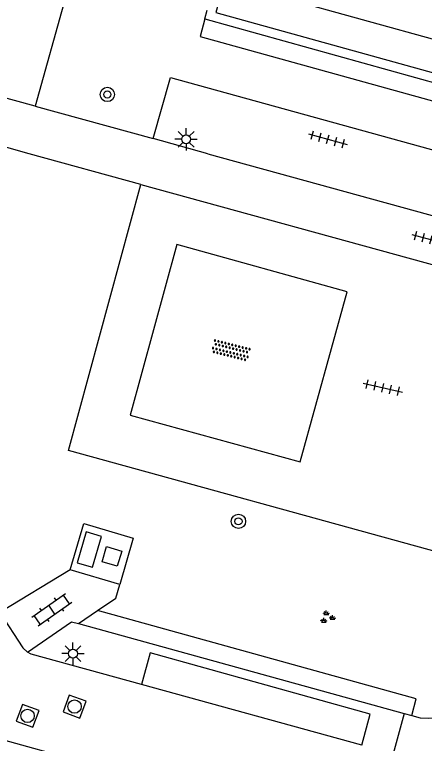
# Model space of a CAD drawing. Extents: x 136000 to 141014, y 402000 to 403500.
# Drawn here: x 138974.65 to 138997.61, y 402466.95 to 402507.8 of the extents above; entities that cross this region are included whole.
import ezdxf

# ---------------------------------------------------------------- set-up
doc = ezdxf.new("R2010")
doc.units = 0
for name, color, linetype in [('gg-knt-verharding', 7, 'Continuous'), ('gg-knt-verharding nz', 7, 'Continuous'), ('gg-kwrk-gemaal', 7, 'Continuous'), ('gg-kwrk-luik', 7, 'Continuous'), ('gt-grn-groengrens', 7, 'Continuous'), ('gt-grn-weggrens', 7, 'Continuous'), ('gt-symb-boom', 7, 'Continuous'), ('gt-symb-groenvak', 7, 'Continuous'), ('gt-symb-klinker verharding', 7, 'Continuous'), ('gt-symb-lichtmast', 7, 'Continuous'), ('gt-symb-overige verharding', 7, 'Continuous'), ('gt-symb-rioolschacht', 7, 'Continuous'), ('gt-symb-tegel verharding', 7, 'Continuous')]:
    doc.layers.add(name, color=color, linetype=linetype)

# ---------------------------------------------------------------- blocks, each defined once
blk = doc.blocks.new('gt0-TEG1')
at = {"layer": 'gt-symb-tegel verharding'}
for p, q in [((-1.125, 0), (1.125, 0)), ((-0.9, -0.25), (-0.9, 0.25)), ((-0.45, -0.25), (-0.45, 0.25)), ((0, -0.25), (0, 0.25)), ((0.45, -0.25), (0.45, 0.25)), ((0.9, -0.25), (0.9, 0.25))]:
    blk.add_line(p, q, dxfattribs=at)
blk = doc.blocks.new('gt0-LMAST')
at = {"layer": 'gt-symb-lichtmast'}
for p, q in [((-0.182, 0.173), (-0.447, 0.438)), ((-0.005, 0.246), (-0.005, 0.621)), ((0.172, 0.173), (0.437, 0.438)), ((-0.255, -0.004), (-0.63, -0.004)), ((-0.182, -0.181), (-0.447, -0.446)), ((-0.005, -0.254), (-0.005, -0.629)), ((0.437, -0.446), (0.172, -0.181)), ((0.245, -0.004), (0.62, -0.004))]:
    blk.add_line(p, q, dxfattribs=at)
blk.add_circle((-0.005, -0.004), 0.25, dxfattribs=at)
blk = doc.blocks.new('gt0-RS')
at = {"layer": 'gt-symb-rioolschacht'}
blk.add_lwpolyline([(-0.5, -0.5), (0.5, -0.5), (0.5, 0.5), (-0.5, 0.5)], close=True, dxfattribs=at)
blk.add_circle((0, 0), 0.375, dxfattribs=at)
blk = doc.blocks.new('gt0-GRVAK')
at = {"layer": 'gt-symb-groenvak'}
for p, q in [((-0.11, 0.189), (-0.228, 0.24)), ((-0.182, 0.153), (0.088, 0.153)), ((-0.091, 0.211), (-0.156, 0.322)), ((-0.047, 0.214), (-0.047, 0.393)), ((-0.004, 0.211), (0.061, 0.322)), ((0.015, 0.189), (0.133, 0.24)), ((0.262, -0.052), (0.197, 0.059)), ((0.305, -0.049), (0.305, 0.13)), ((0.349, -0.052), (0.414, 0.059)), ((-0.245, -0.228), (-0.363, -0.177)), ((-0.318, -0.264), (-0.047, -0.264)), ((-0.226, -0.206), (-0.291, -0.095)), ((-0.183, -0.203), (-0.183, -0.024)), ((-0.139, -0.206), (-0.074, -0.095)), ((-0.12, -0.228), (-0.002, -0.177)), ((0.243, -0.074), (0.125, -0.023)), ((0.17, -0.11), (0.441, -0.11)), ((0.368, -0.074), (0.486, -0.023))]:
    blk.add_line(p, q, dxfattribs=at)
blk = doc.blocks.new('gt0-OVH')
at = {"layer": 'gt-symb-overige verharding'}
for points in [[(-0.972, 0.298), (-0.967, 0.308), (-0.965, 0.319), (-0.966, 0.33), (-0.971, 0.34), (-0.978, 0.348), (-0.988, 0.353), (-0.999, 0.355), (-1.01, 0.354), (-1.02, 0.349), (-1.028, 0.342), (-1.033, 0.332), (-1.035, 0.321), (-1.034, 0.31), (-1.029, 0.3), (-1.022, 0.292), (-1.012, 0.287), (-1.001, 0.285), (-0.99, 0.286), (-0.98, 0.291)], [(-0.872, 0.106), (-0.867, 0.116), (-0.865, 0.126), (-0.866, 0.137), (-0.871, 0.147), (-0.878, 0.156), (-0.888, 0.161), (-0.899, 0.163), (-0.91, 0.162), (-0.92, 0.157), (-0.928, 0.15), (-0.933, 0.14), (-0.935, 0.129), (-0.934, 0.118), (-0.929, 0.108), (-0.922, 0.1), (-0.912, 0.095), (-0.901, 0.092), (-0.89, 0.094), (-0.88, 0.098)], [(-0.772, 0.298), (-0.767, 0.308), (-0.765, 0.319), (-0.766, 0.33), (-0.771, 0.34), (-0.778, 0.348), (-0.788, 0.353), (-0.799, 0.355), (-0.81, 0.354), (-0.82, 0.349), (-0.828, 0.342), (-0.833, 0.332), (-0.835, 0.321), (-0.834, 0.31), (-0.829, 0.3), (-0.822, 0.292), (-0.812, 0.287), (-0.801, 0.285), (-0.79, 0.286), (-0.78, 0.291)], [(-0.672, 0.106), (-0.667, 0.116), (-0.665, 0.126), (-0.666, 0.137), (-0.671, 0.147), (-0.678, 0.156), (-0.688, 0.161), (-0.699, 0.163), (-0.71, 0.162), (-0.72, 0.157), (-0.728, 0.15), (-0.733, 0.14), (-0.735, 0.129), (-0.734, 0.118), (-0.729, 0.108), (-0.722, 0.1), (-0.712, 0.095), (-0.701, 0.092), (-0.69, 0.094), (-0.68, 0.098)], [(-0.572, 0.298), (-0.567, 0.308), (-0.565, 0.319), (-0.566, 0.33), (-0.571, 0.34), (-0.578, 0.348), (-0.588, 0.353), (-0.599, 0.355), (-0.61, 0.354), (-0.62, 0.349), (-0.628, 0.342), (-0.633, 0.332), (-0.635, 0.321), (-0.634, 0.31), (-0.629, 0.3), (-0.622, 0.292), (-0.612, 0.287), (-0.601, 0.285), (-0.59, 0.286), (-0.58, 0.291)], [(-0.472, 0.106), (-0.467, 0.116), (-0.465, 0.126), (-0.466, 0.137), (-0.471, 0.147), (-0.478, 0.156), (-0.488, 0.161), (-0.499, 0.163), (-0.51, 0.162), (-0.52, 0.157), (-0.528, 0.15), (-0.533, 0.14), (-0.535, 0.129), (-0.534, 0.118), (-0.529, 0.108), (-0.522, 0.1), (-0.512, 0.095), (-0.501, 0.092), (-0.49, 0.094), (-0.48, 0.098)], [(-0.372, 0.298), (-0.367, 0.308), (-0.365, 0.319), (-0.366, 0.33), (-0.371, 0.34), (-0.378, 0.348), (-0.388, 0.353), (-0.399, 0.355), (-0.41, 0.354), (-0.42, 0.349), (-0.428, 0.342), (-0.433, 0.332), (-0.435, 0.321), (-0.434, 0.31), (-0.429, 0.3), (-0.422, 0.292), (-0.412, 0.287), (-0.401, 0.285), (-0.39, 0.286), (-0.38, 0.291)], [(-0.272, 0.106), (-0.267, 0.116), (-0.265, 0.126), (-0.266, 0.137), (-0.271, 0.147), (-0.278, 0.156), (-0.288, 0.161), (-0.299, 0.163), (-0.31, 0.162), (-0.32, 0.157), (-0.328, 0.15), (-0.333, 0.14), (-0.335, 0.129), (-0.334, 0.118), (-0.329, 0.108), (-0.322, 0.1), (-0.312, 0.095), (-0.301, 0.092), (-0.29, 0.094), (-0.28, 0.098)], [(-0.172, 0.298), (-0.167, 0.308), (-0.165, 0.319), (-0.166, 0.33), (-0.171, 0.34), (-0.178, 0.348), (-0.188, 0.353), (-0.199, 0.355), (-0.21, 0.354), (-0.22, 0.349), (-0.228, 0.342), (-0.233, 0.332), (-0.235, 0.321), (-0.234, 0.31), (-0.229, 0.3), (-0.222, 0.292), (-0.212, 0.287), (-0.201, 0.285), (-0.19, 0.286), (-0.18, 0.291)], [(-0.072, 0.106), (-0.067, 0.116), (-0.065, 0.126), (-0.066, 0.137), (-0.071, 0.147), (-0.078, 0.156), (-0.088, 0.161), (-0.099, 0.163), (-0.11, 0.162), (-0.12, 0.157), (-0.128, 0.15), (-0.133, 0.14), (-0.135, 0.129), (-0.134, 0.118), (-0.129, 0.108), (-0.122, 0.1), (-0.112, 0.095), (-0.101, 0.092), (-0.09, 0.094), (-0.08, 0.098)], [(0.028, 0.298), (0.033, 0.308), (0.035, 0.319), (0.034, 0.33), (0.029, 0.34), (0.022, 0.348), (0.012, 0.353), (0.001, 0.355), (-0.01, 0.354), (-0.02, 0.349), (-0.028, 0.342), (-0.033, 0.332), (-0.035, 0.321), (-0.034, 0.31), (-0.029, 0.3), (-0.022, 0.292), (-0.012, 0.287), (-0.001, 0.285), (0.01, 0.286), (0.02, 0.291)], [(0.128, 0.106), (0.133, 0.116), (0.135, 0.126), (0.134, 0.137), (0.129, 0.147), (0.122, 0.156), (0.112, 0.161), (0.101, 0.163), (0.09, 0.162), (0.08, 0.157), (0.072, 0.15), (0.067, 0.14), (0.065, 0.129), (0.066, 0.118), (0.071, 0.108), (0.078, 0.1), (0.088, 0.095), (0.099, 0.092), (0.11, 0.094), (0.12, 0.098)], [(0.228, 0.298), (0.233, 0.308), (0.235, 0.319), (0.234, 0.33), (0.229, 0.34), (0.222, 0.348), (0.212, 0.353), (0.201, 0.355), (0.19, 0.354), (0.18, 0.349), (0.172, 0.342), (0.167, 0.332), (0.165, 0.321), (0.166, 0.31), (0.171, 0.3), (0.178, 0.292), (0.188, 0.287), (0.199, 0.285), (0.21, 0.286), (0.22, 0.291)], [(0.328, 0.106), (0.333, 0.116), (0.335, 0.126), (0.334, 0.137), (0.329, 0.147), (0.322, 0.156), (0.312, 0.161), (0.301, 0.163), (0.29, 0.162), (0.28, 0.157), (0.272, 0.15), (0.267, 0.14), (0.265, 0.129), (0.266, 0.118), (0.271, 0.108), (0.278, 0.1), (0.288, 0.095), (0.299, 0.092), (0.31, 0.094), (0.32, 0.098)], [(0.428, 0.298), (0.433, 0.308), (0.435, 0.319), (0.434, 0.33), (0.429, 0.34), (0.422, 0.348), (0.412, 0.353), (0.401, 0.355), (0.39, 0.354), (0.38, 0.349), (0.372, 0.342), (0.367, 0.332), (0.365, 0.321), (0.366, 0.31), (0.371, 0.3), (0.378, 0.292), (0.388, 0.287), (0.399, 0.285), (0.41, 0.286), (0.42, 0.291)], [(0.528, 0.106), (0.533, 0.116), (0.535, 0.126), (0.534, 0.137), (0.529, 0.147), (0.522, 0.156), (0.512, 0.161), (0.501, 0.163), (0.49, 0.162), (0.48, 0.157), (0.472, 0.15), (0.467, 0.14), (0.465, 0.129), (0.466, 0.118), (0.471, 0.108), (0.478, 0.1), (0.488, 0.095), (0.499, 0.092), (0.51, 0.094), (0.52, 0.098)], [(0.628, 0.298), (0.633, 0.308), (0.635, 0.319), (0.634, 0.33), (0.629, 0.34), (0.622, 0.348), (0.612, 0.353), (0.601, 0.355), (0.59, 0.354), (0.58, 0.349), (0.572, 0.342), (0.567, 0.332), (0.565, 0.321), (0.566, 0.31), (0.571, 0.3), (0.578, 0.292), (0.588, 0.287), (0.599, 0.285), (0.61, 0.286), (0.62, 0.291)], [(0.728, 0.106), (0.733, 0.116), (0.735, 0.126), (0.734, 0.137), (0.729, 0.147), (0.722, 0.156), (0.712, 0.161), (0.701, 0.163), (0.69, 0.162), (0.68, 0.157), (0.672, 0.15), (0.667, 0.14), (0.665, 0.129), (0.666, 0.118), (0.671, 0.108), (0.678, 0.1), (0.688, 0.095), (0.699, 0.092), (0.71, 0.094), (0.72, 0.098)], [(0.828, 0.298), (0.833, 0.308), (0.835, 0.319), (0.834, 0.33), (0.829, 0.34), (0.822, 0.348), (0.812, 0.353), (0.801, 0.355), (0.79, 0.354), (0.78, 0.349), (0.772, 0.342), (0.767, 0.332), (0.765, 0.321), (0.766, 0.31), (0.771, 0.3), (0.778, 0.292), (0.788, 0.287), (0.799, 0.285), (0.81, 0.286), (0.82, 0.291)], [(0.928, 0.106), (0.933, 0.116), (0.935, 0.126), (0.934, 0.137), (0.929, 0.147), (0.922, 0.156), (0.912, 0.161), (0.901, 0.163), (0.89, 0.162), (0.88, 0.157), (0.872, 0.15), (0.867, 0.14), (0.865, 0.129), (0.866, 0.118), (0.871, 0.108), (0.878, 0.1), (0.888, 0.095), (0.899, 0.092), (0.91, 0.094), (0.92, 0.098)], [(1.028, 0.298), (1.033, 0.308), (1.035, 0.319), (1.034, 0.33), (1.029, 0.34), (1.022, 0.348), (1.012, 0.353), (1.001, 0.355), (0.99, 0.354), (0.98, 0.349), (0.972, 0.342), (0.967, 0.332), (0.965, 0.321), (0.966, 0.31), (0.971, 0.3), (0.978, 0.292), (0.988, 0.287), (0.999, 0.285), (1.01, 0.286), (1.02, 0.291)], [(-0.972, -0.142), (-0.967, -0.132), (-0.965, -0.121), (-0.966, -0.11), (-0.971, -0.1), (-0.978, -0.092), (-0.988, -0.087), (-0.999, -0.085), (-1.01, -0.086), (-1.02, -0.091), (-1.028, -0.098), (-1.033, -0.108), (-1.035, -0.119), (-1.034, -0.13), (-1.029, -0.14), (-1.022, -0.148), (-1.012, -0.153), (-1.001, -0.155), (-0.99, -0.154), (-0.98, -0.149)], [(-0.872, -0.334), (-0.867, -0.324), (-0.865, -0.314), (-0.866, -0.303), (-0.871, -0.293), (-0.878, -0.284), (-0.888, -0.279), (-0.899, -0.277), (-0.91, -0.278), (-0.92, -0.283), (-0.928, -0.29), (-0.933, -0.3), (-0.935, -0.311), (-0.934, -0.322), (-0.929, -0.332), (-0.922, -0.34), (-0.912, -0.345), (-0.901, -0.348), (-0.89, -0.346), (-0.88, -0.342)], [(-0.772, -0.142), (-0.767, -0.132), (-0.765, -0.121), (-0.766, -0.11), (-0.771, -0.1), (-0.778, -0.092), (-0.788, -0.087), (-0.799, -0.085), (-0.81, -0.086), (-0.82, -0.091), (-0.828, -0.098), (-0.833, -0.108), (-0.835, -0.119), (-0.834, -0.13), (-0.829, -0.14), (-0.822, -0.148), (-0.812, -0.153), (-0.801, -0.155), (-0.79, -0.154), (-0.78, -0.149)], [(-0.672, -0.334), (-0.667, -0.324), (-0.665, -0.314), (-0.666, -0.303), (-0.671, -0.293), (-0.678, -0.284), (-0.688, -0.279), (-0.699, -0.277), (-0.71, -0.278), (-0.72, -0.283), (-0.728, -0.29), (-0.733, -0.3), (-0.735, -0.311), (-0.734, -0.322), (-0.729, -0.332), (-0.722, -0.34), (-0.712, -0.345), (-0.701, -0.348), (-0.69, -0.346), (-0.68, -0.342)], [(-0.572, -0.142), (-0.567, -0.132), (-0.565, -0.121), (-0.566, -0.11), (-0.571, -0.1), (-0.578, -0.092), (-0.588, -0.087), (-0.599, -0.085), (-0.61, -0.086), (-0.62, -0.091), (-0.628, -0.098), (-0.633, -0.108), (-0.635, -0.119), (-0.634, -0.13), (-0.629, -0.14), (-0.622, -0.148), (-0.612, -0.153), (-0.601, -0.155), (-0.59, -0.154), (-0.58, -0.149)], [(-0.472, -0.334), (-0.467, -0.324), (-0.465, -0.314), (-0.466, -0.303), (-0.471, -0.293), (-0.478, -0.284), (-0.488, -0.279), (-0.499, -0.277), (-0.51, -0.278), (-0.52, -0.283), (-0.528, -0.29), (-0.533, -0.3), (-0.535, -0.311), (-0.534, -0.322), (-0.529, -0.332), (-0.522, -0.34), (-0.512, -0.345), (-0.501, -0.348), (-0.49, -0.346), (-0.48, -0.342)], [(-0.372, -0.142), (-0.367, -0.132), (-0.365, -0.121), (-0.366, -0.11), (-0.371, -0.1), (-0.378, -0.092), (-0.388, -0.087), (-0.399, -0.085), (-0.41, -0.086), (-0.42, -0.091), (-0.428, -0.098), (-0.433, -0.108), (-0.435, -0.119), (-0.434, -0.13), (-0.429, -0.14), (-0.422, -0.148), (-0.412, -0.153), (-0.401, -0.155), (-0.39, -0.154), (-0.38, -0.149)], [(-0.272, -0.334), (-0.267, -0.324), (-0.265, -0.314), (-0.266, -0.303), (-0.271, -0.293), (-0.278, -0.284), (-0.288, -0.279), (-0.299, -0.277), (-0.31, -0.278), (-0.32, -0.283), (-0.328, -0.29), (-0.333, -0.3), (-0.335, -0.311), (-0.334, -0.322), (-0.329, -0.332), (-0.322, -0.34), (-0.312, -0.345), (-0.301, -0.348), (-0.29, -0.346), (-0.28, -0.342)], [(-0.172, -0.142), (-0.167, -0.132), (-0.165, -0.121), (-0.166, -0.11), (-0.171, -0.1), (-0.178, -0.092), (-0.188, -0.087), (-0.199, -0.085), (-0.21, -0.086), (-0.22, -0.091), (-0.228, -0.098), (-0.233, -0.108), (-0.235, -0.119), (-0.234, -0.13), (-0.229, -0.14), (-0.222, -0.148), (-0.212, -0.153), (-0.201, -0.155), (-0.19, -0.154), (-0.18, -0.149)], [(-0.072, -0.334), (-0.067, -0.324), (-0.065, -0.314), (-0.066, -0.303), (-0.071, -0.293), (-0.078, -0.284), (-0.088, -0.279), (-0.099, -0.277), (-0.11, -0.278), (-0.12, -0.283), (-0.128, -0.29), (-0.133, -0.3), (-0.135, -0.311), (-0.134, -0.322), (-0.129, -0.332), (-0.122, -0.34), (-0.112, -0.345), (-0.101, -0.348), (-0.09, -0.346), (-0.08, -0.342)], [(0.028, -0.142), (0.033, -0.132), (0.035, -0.121), (0.034, -0.11), (0.029, -0.1), (0.022, -0.092), (0.012, -0.087), (0.001, -0.085), (-0.01, -0.086), (-0.02, -0.091), (-0.028, -0.098), (-0.033, -0.108), (-0.035, -0.119), (-0.034, -0.13), (-0.029, -0.14), (-0.022, -0.148), (-0.012, -0.153), (-0.001, -0.155), (0.01, -0.154), (0.02, -0.149)], [(0.128, -0.334), (0.133, -0.324), (0.135, -0.314), (0.134, -0.303), (0.129, -0.293), (0.122, -0.284), (0.112, -0.279), (0.101, -0.277), (0.09, -0.278), (0.08, -0.283), (0.072, -0.29), (0.067, -0.3), (0.065, -0.311), (0.066, -0.322), (0.071, -0.332), (0.078, -0.34), (0.088, -0.345), (0.099, -0.348), (0.11, -0.346), (0.12, -0.342)], [(0.228, -0.142), (0.233, -0.132), (0.235, -0.121), (0.234, -0.11), (0.229, -0.1), (0.222, -0.092), (0.212, -0.087), (0.201, -0.085), (0.19, -0.086), (0.18, -0.091), (0.172, -0.098), (0.167, -0.108), (0.165, -0.119), (0.166, -0.13), (0.171, -0.14), (0.178, -0.148), (0.188, -0.153), (0.199, -0.155), (0.21, -0.154), (0.22, -0.149)], [(0.328, -0.334), (0.333, -0.324), (0.335, -0.314), (0.334, -0.303), (0.329, -0.293), (0.322, -0.284), (0.312, -0.279), (0.301, -0.277), (0.29, -0.278), (0.28, -0.283), (0.272, -0.29), (0.267, -0.3), (0.265, -0.311), (0.266, -0.322), (0.271, -0.332), (0.278, -0.34), (0.288, -0.345), (0.299, -0.348), (0.31, -0.346), (0.32, -0.342)], [(0.428, -0.142), (0.433, -0.132), (0.435, -0.121), (0.434, -0.11), (0.429, -0.1), (0.422, -0.092), (0.412, -0.087), (0.401, -0.085), (0.39, -0.086), (0.38, -0.091), (0.372, -0.098), (0.367, -0.108), (0.365, -0.119), (0.366, -0.13), (0.371, -0.14), (0.378, -0.148), (0.388, -0.153), (0.399, -0.155), (0.41, -0.154), (0.42, -0.149)], [(0.528, -0.334), (0.533, -0.324), (0.535, -0.314), (0.534, -0.303), (0.529, -0.293), (0.522, -0.284), (0.512, -0.279), (0.501, -0.277), (0.49, -0.278), (0.48, -0.283), (0.472, -0.29), (0.467, -0.3), (0.465, -0.311), (0.466, -0.322), (0.471, -0.332), (0.478, -0.34), (0.488, -0.345), (0.499, -0.348), (0.51, -0.346), (0.52, -0.342)], [(0.628, -0.142), (0.633, -0.132), (0.635, -0.121), (0.634, -0.11), (0.629, -0.1), (0.622, -0.092), (0.612, -0.087), (0.601, -0.085), (0.59, -0.086), (0.58, -0.091), (0.572, -0.098), (0.567, -0.108), (0.565, -0.119), (0.566, -0.13), (0.571, -0.14), (0.578, -0.148), (0.588, -0.153), (0.599, -0.155), (0.61, -0.154), (0.62, -0.149)], [(0.728, -0.334), (0.733, -0.324), (0.735, -0.314), (0.734, -0.303), (0.729, -0.293), (0.722, -0.284), (0.712, -0.279), (0.701, -0.277), (0.69, -0.278), (0.68, -0.283), (0.672, -0.29), (0.667, -0.3), (0.665, -0.311), (0.666, -0.322), (0.671, -0.332), (0.678, -0.34), (0.688, -0.345), (0.699, -0.348), (0.71, -0.346), (0.72, -0.342)], [(0.828, -0.142), (0.833, -0.132), (0.835, -0.121), (0.834, -0.11), (0.829, -0.1), (0.822, -0.092), (0.812, -0.087), (0.801, -0.085), (0.79, -0.086), (0.78, -0.091), (0.772, -0.098), (0.767, -0.108), (0.765, -0.119), (0.766, -0.13), (0.771, -0.14), (0.778, -0.148), (0.788, -0.153), (0.799, -0.155), (0.81, -0.154), (0.82, -0.149)], [(0.928, -0.334), (0.933, -0.324), (0.935, -0.314), (0.934, -0.303), (0.929, -0.293), (0.922, -0.284), (0.912, -0.279), (0.901, -0.277), (0.89, -0.278), (0.88, -0.283), (0.872, -0.29), (0.867, -0.3), (0.865, -0.311), (0.866, -0.322), (0.871, -0.332), (0.878, -0.34), (0.888, -0.345), (0.899, -0.348), (0.91, -0.346), (0.92, -0.342)], [(1.028, -0.142), (1.033, -0.132), (1.035, -0.121), (1.034, -0.11), (1.029, -0.1), (1.022, -0.092), (1.012, -0.087), (1.001, -0.085), (0.99, -0.086), (0.98, -0.091), (0.972, -0.098), (0.967, -0.108), (0.965, -0.119), (0.966, -0.13), (0.971, -0.14), (0.978, -0.148), (0.988, -0.153), (0.999, -0.155), (1.01, -0.154), (1.02, -0.149)]]:
    blk.add_lwpolyline(points, close=True, dxfattribs=at)
blk = doc.blocks.new('gt0-BOOM')
at = {"layer": 'gt-symb-boom'}
for radius in [0.4, 0.2]:
    blk.add_circle((0, 0), radius, dxfattribs=at)
blk = doc.blocks.new('gt0-KL1')
at = {"layer": 'gt-symb-klinker verharding'}
for p, q in [((-0.5, 0.3), (-0.5, 0.45)), ((0.5, 0.3), (0.5, 0.45)), ((-1.15, 0.3), (1.15, 0.3)), ((-1, -0.3), (-1, 0.3)), ((0, -0.3), (0, 0.3)), ((1, -0.3), (1, 0.3)), ((-1.15, -0.3), (1.15, -0.3)), ((-0.5, -0.45), (-0.5, -0.3)), ((0.5, -0.45), (0.5, -0.3))]:
    blk.add_line(p, q, dxfattribs=at)

msp = doc.modelspace()

# ---------------------------------------------------------------- linework, layer by layer
at = {"layer": 'gg-knt-verharding'}
for p, q in [((138977.902, 402510.196), (138975.8, 402502.667)), ((138985.305, 402507.55), (138985.433, 402508.043)), ((138985.305, 402507.55), (139004.531, 402502.21)), ((138975.8, 402502.667), (138966.462, 402505.24)), ((138975.8, 402502.667), (138982.408, 402500.847)), ((138975.466, 402500), (138972.868, 402500.715)), ((138985.483, 402500), (138982.408, 402500.847)), ((138981.722, 402498.278), (138975.466, 402500)), ((138985.483, 402500), (139003.29, 402495.095)), ((138981.722, 402498.278), (139002.55, 402492.542)), ((138977.762, 402476.673), (138973.808, 402474.282)), ((138978.224, 402473.662), (138979.294, 402474.391)), ((138978.224, 402473.662), (138996.484, 402468.632)), ((138996.484, 402468.632), (138996.901, 402468.517))]:
    msp.add_line(p, q, dxfattribs=at)
for points in [[(138986.417, 402509.668), (138985.931, 402507.905), (139003.1, 402503.15), (139003.624, 402504.873)], [(138982.408, 402500.847), (138983.388, 402504.262), (138998.894, 402500)], [(139002.55, 402492.542), (138998.419, 402477.657), (138977.673, 402483.372), (138981.722, 402498.278)], [(138993.292, 402492.257), (138983.745, 402494.904), (138981.121, 402485.348), (138990.644, 402482.736), (138993.292, 402492.257)], [(138979.294, 402474.391), (138980.327, 402475.095), (138980.549, 402475.849)], [(138973.808, 402474.282), (138975.107, 402472.302), (138975.365, 402472.071)], [(138975.365, 402472.071), (138977.836, 402473.769), (138978.224, 402473.662)], [(138981.757, 402470.248), (138975.572, 402471.953), (138975.365, 402472.071)], [(138994.114, 402466.848), (138994.578, 402468.597), (138982.25, 402472.021), (138981.757, 402470.248)], [(138996.901, 402468.517), (138997.373, 402468.387), (138997.823, 402468.355), (138998.276, 402468.403), (138998.711, 402468.536), (138999.12, 402468.746), (138999.476, 402469.035), (138999.777, 402469.38), (139000, 402469.779), (139000.087, 402470.093)]]:
    msp.add_lwpolyline(points, dxfattribs=at)
at = {"layer": 'gg-knt-verharding nz'}
for p, q in [((138986.417, 402509.668), (139003.624, 402504.873)), ((138994.114, 402466.848), (138981.757, 402470.248)), ((138970.725, 402468.057), (138993.761, 402461.718))]:
    msp.add_line(p, q, dxfattribs=at)
at = {"layer": 'gg-kwrk-gemaal'}
msp.add_line((138980.549, 402475.849), (138977.762, 402476.673), dxfattribs=at)
msp.add_lwpolyline([(138977.762, 402476.673), (138978.532, 402479.277), (138981.301, 402478.448), (138980.549, 402475.849)], dxfattribs=at)
at = {"layer": 'gg-kwrk-luik'}
for points in [[(138978.156, 402477.078), (138979.025, 402476.832), (138979.524, 402478.537), (138978.652, 402478.805), (138978.156, 402477.078)], [(138979.799, 402477.981), (138980.656, 402477.716), (138980.403, 402476.876), (138979.556, 402477.116), (138979.799, 402477.981)]]:
    msp.add_lwpolyline(points, dxfattribs=at)
at = {"layer": 'gt-grn-groengrens'}
for points in [[(138985.305, 402507.55), (138985.047, 402506.56), (139004.26, 402501.245), (139004.531, 402502.21)], [(138996.901, 402468.517), (138997.158, 402469.45), (138979.294, 402474.391)]]:
    msp.add_lwpolyline(points, dxfattribs=at)
at = {"layer": 'gt-grn-weggrens'}
msp.add_line((138996.484, 402468.632), (138995.858, 402466.361), dxfattribs=at)

# ---------------------------------------------------------------- block references
at = {"layer": 'gt-symb-boom'}
for p in [(138979.847, 402503.319), (138987.193, 402479.394)]:
    msp.add_blockref('gt0-BOOM', p, dxfattribs=at)
at = {"layer": 'gt-symb-groenvak'}
msp.add_blockref('gt0-GRVAK', (138992.161, 402474.014), dxfattribs=at)
at = {"layer": 'gt-symb-klinker verharding', "rotation": 35.02487327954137}
msp.add_blockref('gt0-KL1', (138976.737, 402474.443), dxfattribs=at)
at = {"layer": 'gt-symb-lichtmast'}
for p in [(138984.267, 402500.813), (138977.924, 402471.985)]:
    msp.add_blockref('gt0-LMAST', p, dxfattribs=at)
at = {"layer": 'gt-symb-overige verharding', "rotation": -14.175142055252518}
msp.add_blockref('gt0-OVH', (138986.767, 402488.974), dxfattribs=at)
at = {"layer": 'gt-symb-rioolschacht'}
for p, rotation in [((138978.012, 402469.013), 69.75249849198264), ((138975.379, 402468.494), -110.42861714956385)]:
    msp.add_blockref('gt0-RS', p, dxfattribs=dict(at, rotation=rotation))
at = {"layer": 'gt-symb-tegel verharding'}
for p, rotation in [((138992.201, 402500.809), -15.370725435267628), ((138997.986, 402495.18), -15.425970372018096), ((138995.282, 402486.883), -12.882979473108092)]:
    msp.add_blockref('gt0-TEG1', p, dxfattribs=dict(at, rotation=rotation))

doc.saveas('drawing.dxf')
